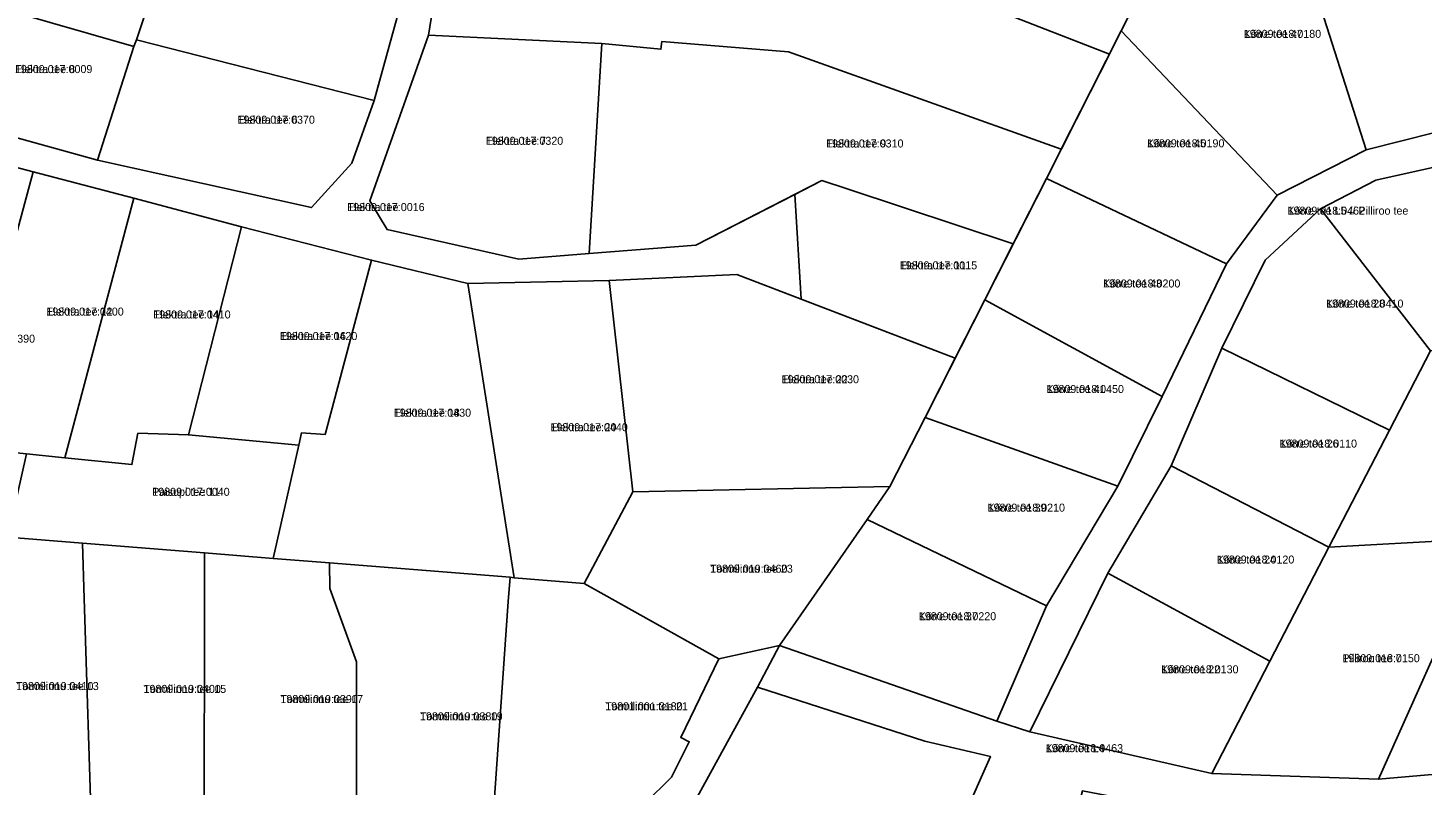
# Model space of a CAD drawing. Extents: x 516875 to 535633, y 6574491 to 6593094.
# Drawn here: x 520561.2 to 520822.5, y 6589018.9 to 6589160.7 of the extents above; entities that cross this region are included whole.
import ezdxf

# ---------------------------------------------------------------- set-up
doc = ezdxf.new("R2010")
doc.units = 0
for name, color, linetype in [('L_AADRESS', 7, 'Continuous'), ('PIIR', 7, 'Continuous'), ('TUNNUS', 7, 'Continuous')]:
    doc.layers.add(name, color=color, linetype=linetype)

msp = doc.modelspace()

# ---------------------------------------------------------------- linework, layer by layer
at = {"layer": 'PIIR'}
for points in [[(520701.87, 6589179.94), (520640.15, 6589183.5), (520644.4, 6589209.77), (520704.39, 6589206.8), (520775.32, 6589178.3), (520766.12, 6589160.16), (520763.9, 6589155.82)], [(520542.03, 6589170.45), (520551.6, 6589189.5), (520588.59, 6589179.63), (520581.6, 6589158.49), (520581.1, 6589157.26), (520541.63, 6589168.57)], [(520798.28, 6589180.89), (520804.26, 6589180.35), (520836.13, 6589188.38), (520837.7, 6589144.4), (520812, 6589137.9)], [(520703.78, 6589156.21), (520680.04, 6589158.18), (520679.84, 6589156.72), (520668.78, 6589157.78), (520636.28, 6589159.38), (520640.15, 6589183.5), (520701.87, 6589179.94), (520763.9, 6589155.82), (520754.86, 6589138.02)], [(520777.58, 6589182.74), (520798.28, 6589180.89), (520812, 6589137.9), (520795.32, 6589129.38), (520766.12, 6589160.16)], [(520626.1, 6589147.14), (520581.6, 6589158.49), (520588.59, 6589179.63), (520589.22, 6589181.61), (520632.74, 6589171.16)], [(520541.63, 6589168.57), (520581.1, 6589157.26), (520574.27, 6589135.92), (520536.86, 6589146.33), (520540.99, 6589165.59)], [(520625.3, 6589128.33), (520636.28, 6589159.38), (520668.78, 6589157.78), (520666.38, 6589118.47), (520653.24, 6589117.4), (520628.55, 6589122.93)], [(520766.12, 6589160.16), (520795.32, 6589129.38), (520785.8, 6589116.54), (520752.08, 6589132.52)], [(520621.94, 6589135.37), (520614.37, 6589127.05), (520574.27, 6589135.92), (520581.1, 6589157.26), (520581.6, 6589158.49), (520626.1, 6589147.14)], [(520714.77, 6589130.56), (520710.02, 6589132.13), (520686.37, 6589120.02), (520666.38, 6589118.47), (520668.78, 6589157.78), (520679.84, 6589156.72), (520680.04, 6589158.18), (520703.78, 6589156.21), (520754.86, 6589138.02), (520752.08, 6589132.52), (520745.85, 6589120.28)], [(520562.21, 6589133.76), (520548.3, 6589082.22), (520561, 6589080.94), (520557.48, 6589065.33), (520546.15, 6589066.23), (520537.4, 6589066.93), (520541.71, 6589086.04), (520533.94, 6589101.63), (520536.04, 6589140.6)], [(520803.45, 6589126.82), (520813.82, 6589132.18), (520841.31, 6589138.3), (520843.5, 6589101.77), (520824.03, 6589100.25)], [(520581.08, 6589128.85), (520568.16, 6589080.2), (520561, 6589080.94), (520548.3, 6589082.22), (520562.21, 6589133.76)], [(520704.95, 6589129.53), (520710.02, 6589132.13), (520714.77, 6589130.56), (520745.85, 6589120.28), (520740.53, 6589109.79), (520734.98, 6589098.87), (520706.11, 6589109.92)], [(520752.08, 6589132.52), (520785.8, 6589116.54), (520773.8, 6589091.67), (520740.53, 6589109.79)], [(520601.28, 6589123.45), (520591.3, 6589084.48), (520581.86, 6589084.82), (520580.72, 6589078.93), (520568.16, 6589080.2), (520581.08, 6589128.85)], [(520793.05, 6589117.2), (520803.45, 6589126.82), (520824.03, 6589100.25), (520816.35, 6589085.4), (520784.93, 6589100.75)], [(520625.62, 6589117.24), (520616.92, 6589084.58), (520612.5, 6589084.86), (520611.99, 6589082.57), (520591.3, 6589084.48), (520601.28, 6589123.45)], [(520643.68, 6589112.87), (520652.35, 6589057.76), (520651.62, 6589057.83), (520617.77, 6589060.53), (520607.21, 6589061.36), (520611.99, 6589082.57), (520612.5, 6589084.86), (520616.92, 6589084.58), (520625.62, 6589117.24)], [(520670.18, 6589113.42), (520674.6, 6589073.82), (520665.44, 6589056.65), (520652.35, 6589057.76), (520643.68, 6589112.87)], [(520694.08, 6589114.52), (520734.98, 6589098.87), (520729.34, 6589087.77), (520722.77, 6589074.84), (520674.6, 6589073.82), (520670.18, 6589113.42)], [(520773.8, 6589091.67), (520765.47, 6589074.9), (520729.34, 6589087.77), (520740.53, 6589109.79)], [(520805.01, 6589063.48), (520816.35, 6589085.4), (520824.03, 6589100.25), (520843.5, 6589101.77), (520845.28, 6589072.02), (520830.67, 6589069.3), (520829.77, 6589064.85)], [(520784.93, 6589100.75), (520816.35, 6589085.4), (520805.01, 6589063.48), (520775.45, 6589078.7)], [(520765.47, 6589074.9), (520752.08, 6589052.47), (520718.51, 6589068.67), (520722.77, 6589074.84), (520729.34, 6589087.77)], [(520594.31, 6589062.39), (520571.46, 6589064.22), (520557.48, 6589065.33), (520561, 6589080.94), (520568.16, 6589080.2), (520580.72, 6589078.93), (520581.86, 6589084.82), (520591.3, 6589084.48), (520611.99, 6589082.57), (520607.21, 6589061.36)], [(520775.45, 6589078.7), (520805.01, 6589063.48), (520793.96, 6589042.11), (520763.6, 6589058.63)], [(520674.6, 6589073.82), (520722.77, 6589074.84), (520718.51, 6589068.67), (520702.1, 6589045.03), (520690.68, 6589042.54), (520665.44, 6589056.65)], [(520718.51, 6589068.67), (520752.08, 6589052.47), (520742.8, 6589030.91), (520702.1, 6589045.03)], [(520557.48, 6589065.33), (520571.46, 6589064.22), (520571.79, 6589053.84), (520573.19, 6589008.55), (520548.68, 6589007.97), (520547.78, 6589048.63), (520544.83, 6589049.11), (520545.34, 6589055.86), (520546.15, 6589066.23)], [(520571.79, 6589053.84), (520571.46, 6589064.22), (520594.31, 6589062.39), (520594.31, 6589055.13), (520594.26, 6589009.66), (520573.19, 6589008.55)], [(520594.31, 6589055.13), (520594.31, 6589062.39), (520607.21, 6589061.36), (520617.77, 6589060.53), (520617.79, 6589055.75), (520622.82, 6589041.98), (520622.82, 6589004.93), (520594.26, 6589009.66)], [(520793.96, 6589042.11), (520805.01, 6589063.48), (520829.77, 6589064.85), (520831.99, 6589059.46), (520814.31, 6589020.02), (520783.08, 6589021.07)], [(520622.82, 6589041.98), (520617.79, 6589055.75), (520617.77, 6589060.53), (520651.62, 6589057.83), (520651.25, 6589053.32), (520648.14, 6589009.41), (520633.95, 6589002.57), (520622.82, 6589004.93)], [(520831.99, 6589059.46), (520851.75, 6589061.26), (520856.6, 6589023.71), (520814.31, 6589020.02)], [(520665.44, 6589056.65), (520690.68, 6589042.54), (520683.58, 6589027.81), (520685.17, 6589027.02), (520681.82, 6589020.4), (520676.78, 6589015.39), (520674, 6589012.93), (520669.79, 6589011.47), (520648.14, 6589009.41), (520651.25, 6589053.32), (520651.62, 6589057.83), (520652.35, 6589057.76)], [(520763.6, 6589058.63), (520793.96, 6589042.11), (520783.08, 6589021.07), (520749, 6589028.92)], [(520741.58, 6589024.28), (520729.33, 6589027.15), (520697.96, 6589037.27), (520702.1, 6589045.03), (520742.8, 6589030.91), (520749, 6589028.92), (520783.08, 6589021.07), (520814.31, 6589020.02), (520856.6, 6589023.71), (520856.94, 6589021.08), (520880.58, 6589027.59), (520880.36, 6589030.08), (520906.95, 6589040.68), (520905.42, 6589030.81), (520853.02, 6589015.9), (520838.83, 6589014.66), (520820.01, 6589013.02), (520801.33, 6589014.17), (520783.59, 6589013.09), (520758.83, 6589017.81), (520755.49, 6589005.12), (520736.42, 6589012.59)], [(520697.96, 6589037.27), (520729.33, 6589027.15), (520741.58, 6589024.28), (520736.42, 6589012.59), (520715.51, 6588989.19), (520701.48, 6588999.67), (520683.81, 6589011.52)]]:
    msp.add_lwpolyline(points, close=True, dxfattribs=at)
for points in [[(520640.15, 6589183.5), (520636.28, 6589159.38), (520625.3, 6589128.33), (520628.55, 6589122.93), (520653.24, 6589117.4), (520666.38, 6589118.47), (520686.37, 6589120.02), (520704.95, 6589129.53), (520706.11, 6589109.92), (520694.08, 6589114.52), (520670.18, 6589113.42), (520643.68, 6589112.87), (520625.62, 6589117.24), (520601.28, 6589123.45), (520581.08, 6589128.85), (520562.21, 6589133.76), (520536.04, 6589140.6)], [(520536.86, 6589146.33), (520574.27, 6589135.92), (520614.37, 6589127.05), (520621.94, 6589135.37), (520626.1, 6589147.14), (520632.74, 6589171.16)], [(520841.31, 6589138.3), (520813.82, 6589132.18), (520803.45, 6589126.82), (520793.05, 6589117.2), (520784.93, 6589100.75), (520775.45, 6589078.7), (520763.6, 6589058.63), (520749, 6589028.92), (520742.8, 6589030.91), (520752.08, 6589052.47), (520765.47, 6589074.9), (520773.8, 6589091.67), (520785.8, 6589116.54), (520795.32, 6589129.38), (520812, 6589137.9), (520837.7, 6589144.4)], [(520676.78, 6589015.39), (520681.82, 6589020.4), (520685.17, 6589027.02), (520683.58, 6589027.81), (520690.68, 6589042.54), (520702.1, 6589045.03), (520697.96, 6589037.27), (520683.81, 6589011.52)]]:
    msp.add_lwpolyline(points, dxfattribs=at)

# ---------------------------------------------------------------- texts
at = {"layer": 'L_AADRESS'}
for s, p in [('Kõrre tee 47', (520789.06, 6589158.85)), ('Elektra tee 8', (520558.81, 6589152.25)), ('Elektra tee 6', (520600.51, 6589142.77)), ('Elektra tee 7', (520647.04, 6589138.82)), ('Elektra tee 9', (520710.8, 6589138.32)), ('Kõrre tee 45', (520770.93, 6589138.35)), ('Elektra tee', (520621.07, 6589126.41)), ('Kõrre tee L5 // Pilliroo tee', (520797.27, 6589125.74)), ('Elektra tee 11', (520724.6, 6589115.5)), ('Kõrre tee 43', (520762.68, 6589112.1)), ('Kõrre tee 28', (520804.48, 6589108.34)), ('Elektra tee 12', (520564.69, 6589106.84)), ('Elektra tee 14', (520584.72, 6589106.3)), ('Elektra tee 16', (520608.46, 6589102.26)), ('Elektra tee 22', (520702.46, 6589094.17)), ('Kõrre tee 41', (520752.11, 6589092.34)), ('Elektra tee 18', (520629.78, 6589087.9)), ('Elektra tee 20', (520659.14, 6589085.19)), ('Kõrre tee 26', (520795.78, 6589082.12)), ('Paisupi tee 11', (520584.54, 6589073.09)), ('Kõrre tee 39', (520741.06, 6589070.12)), ('Tormilinnu tee 23', (520689.06, 6589058.69)), ('Kõrre tee 24', (520784.03, 6589060.4)), ('Kõrre tee 37', (520728.17, 6589049.79)), ('Kõrre tee 22', (520773.58, 6589039.85)), ('Pilliroo tee 7', (520807.54, 6589041.93)), ('Tormilinnu tee 13', (520559.01, 6589036.71)), ('Tormilinnu tee 15', (520582.89, 6589036.18)), ('Tormilinnu tee 17', (520608.54, 6589034.28)), ('Tormilinnu tee 21', (520669.41, 6589032.93)), ('Tormilinnu tee 19', (520634.7, 6589031.05)), ('Kõrre tee L4', (520751.94, 6589025.08))]:
    msp.add_text(s, height=1.5, dxfattribs=at).set_placement(p)
at = {"layer": 'TUNNUS'}
for s, p in [('19809:018:0180', (520789.06, 6589158.85)), ('19809:017:0009', (520558.81, 6589152.25)), ('19809:017:0370', (520600.51, 6589142.77)), ('19809:017:0320', (520647.04, 6589138.82)), ('19809:017:0310', (520710.8, 6589138.32)), ('19809:018:0190', (520770.93, 6589138.35)), ('19809:017:0016', (520621.07, 6589126.41)), ('19809:018:0462', (520797.27, 6589125.74)), ('19809:017:0015', (520724.6, 6589115.5)), ('19809:018:0200', (520762.68, 6589112.1)), ('19809:018:0410', (520804.48, 6589108.34)), ('19809:017:0400', (520564.69, 6589106.84)), ('19809:017:0410', (520584.72, 6589106.3)), ('19809:017:0390', (520548.07, 6589101.77)), ('19809:017:0420', (520608.46, 6589102.26)), ('19809:017:0030', (520702.46, 6589094.17)), ('19809:018:0450', (520752.11, 6589092.34)), ('19809:017:0430', (520629.78, 6589087.9)), ('19809:017:0440', (520659.14, 6589085.19)), ('19809:018:0110', (520795.78, 6589082.12)), ('19809:017:0040', (520584.54, 6589073.09)), ('19809:018:0210', (520741.06, 6589070.12)), ('19809:019:0460', (520689.06, 6589058.69)), ('19809:018:0120', (520784.03, 6589060.4)), ('19809:018:0220', (520728.17, 6589049.79)), ('19809:018:0150', (520807.54, 6589041.93)), ('19809:018:0130', (520773.58, 6589039.85)), ('19809:019:0410', (520559.01, 6589036.71)), ('19809:019:0400', (520582.89, 6589036.18)), ('19809:019:0390', (520608.54, 6589034.28)), ('19801:001:3180', (520669.41, 6589032.93)), ('19809:019:0380', (520634.7, 6589031.05)), ('19809:018:0463', (520751.94, 6589025.08))]:
    msp.add_text(s, height=1.5, dxfattribs=at).set_placement(p)

doc.saveas('drawing.dxf')
